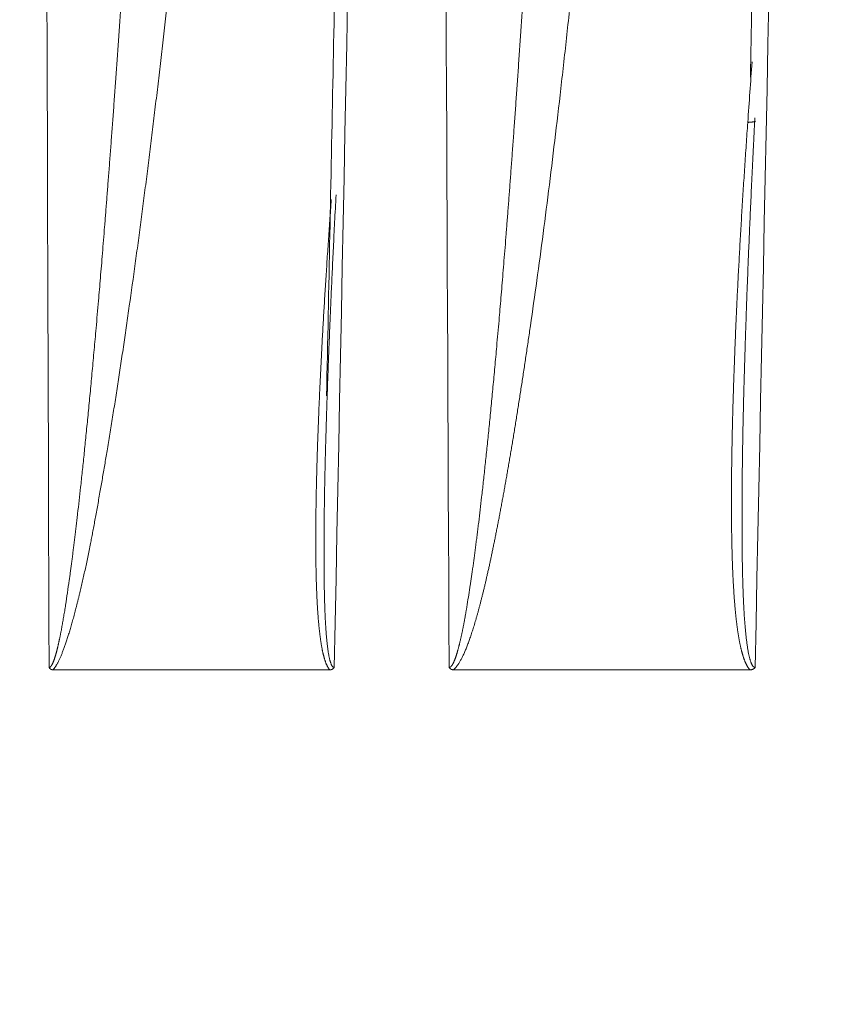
# Model space of a CAD drawing. Header units: millimetres. Extents: x 5437 to 18441, y -4466 to 3128.
# Tile 339 of 497: x 13654 to 13663, y -54 to -43. Entities that reach past the tile are written whole.
import ezdxf

# ---------------------------------------------------------------- set-up
doc = ezdxf.new("R2010")
doc.units = ezdxf.units.MM
doc.layers.add('1', color=7, linetype='Continuous', true_color=0xffffff)
doc.dimstyles.get("Standard").update_dxf_attribs({"dimtxt": 0.18, "dimasz": 0.18, "dimexe": 0.18, "dimexo": 0.0625, "dimgap": 0.09, "dimtad": 0, "dimtih": 1, "dimtoh": 1, "dimdec": 4, "dimzin": 0, "dimdsep": 46, "dimtxsty": 'Standard', "dimcen": 0.09, "dimadec": 0, "dimazin": 0, "dimtfac": 1, "dimtdec": 4, "dimtofl": 0, "dimtmove": 0, "dimatfit": 3, "dimfxl": 1, "dimtolj": 1, "dimtzin": 0, "dimarcsym": 0})

# ---------------------------------------------------------------- blocks, each defined once
blk = doc.blocks.new('*D4')
at = {"color": 0, "lineweight": -2, "transparency": 16777216}
for p, q in [((13346.81, 234.502), (13346.81, -825.635)), ((13857.587, -64.498), (13857.587, -825.635))]:
    blk.add_line(p, q, dxfattribs=at)
at = {"color": 0, "lineweight": 0, "transparency": 16777216}
for p, q in [((13426.81, -825.455), (13508.775, -825.455)), ((13777.587, -825.455), (13695.622, -825.455))]:
    blk.add_line(p, q, dxfattribs=at)
at = {"color": 0, "lineweight": 20, "transparency": 16777216}
for points in [[(13426.81, -812.121), (13426.81, -838.788), (13346.81, -825.455)], [(13777.587, -812.121), (13777.587, -838.788), (13857.587, -825.455)]]:
    blk.add_solid(points, dxfattribs=at)
at = {"layer": 'Defpoints', "color": 0, "lineweight": 20, "transparency": 16777216}
for p in [(13346.81, 234.564), (13857.587, -64.436), (13346.81, -825.455)]:
    blk.add_point(p, dxfattribs=at)
at = {"color": 0, "lineweight": 20, "transparency": 16777216, "insert": (13602.199, -825.455), "char_height": 80, "attachment_point": 5}
blk.add_mtext('\\A1;515', dxfattribs=at)

msp = doc.modelspace()

# ---------------------------------------------------------------- linework, layer by layer
at = {"layer": '1', "color": 0, "lineweight": 20}
for p, q in [((13657.49444, -50.43566), (13654.19097, -50.43566)), ((13662.51383, -50.43566), (13658.97441, -50.43566))]:
    msp.add_line(p, q, dxfattribs=at)
for points, degree in [([(13654.1435, -50.40728), (13654.10814, -39.07163), (13654.07393, -27.73612), (13654.04093, -16.40076)], 3), ([(13658.07397, -16.39861), (13657.45746, -47.16465)], 1), ([(13658.23212, -16.40076), (13658.00423, -27.73618), (13657.77646, -39.07161), (13657.54879, -50.40705)], 3), ([(13658.9198, -50.40728), (13658.86882, -39.07167), (13658.8187, -27.73616), (13658.76949, -16.40076)], 3), ([(13663.06906, -16.39818), (13662.51694, -43.36032)], 1), ([(13663.27287, -16.40076), (13663.03985, -27.73617), (13662.80695, -39.07159), (13662.57419, -50.40702)], 3), ([(13662.48614, -43.90128), (13662.50321, -43.66069), (13662.52028, -43.42009), (13662.53735, -43.17949)], 3), ([(13655.17298, -45.58537), (13655.14986, -45.75422), (13655.1263, -45.92305), (13655.10229, -46.09184)], 3), ([(13654.70531, -46.35764), (13654.71482, -46.24811), (13654.72436, -46.13859), (13654.73395, -46.02907)], 3), ([(13659.48856, -46.57536), (13659.49768, -46.47177), (13659.50683, -46.36819), (13659.51599, -46.26461)], 3), ([(13662.44168, -47.01905), (13662.44032, -47.06871), (13662.43901, -47.11838), (13662.43775, -47.16804)], 3), ([(13657.45808, -47.35292), (13657.45509, -47.44485), (13657.45227, -47.53679), (13657.44964, -47.62873)], 3), ([(13654.4847, -48.57372), (13654.49638, -48.46787), (13654.50826, -48.36204), (13654.52034, -48.25621)], 3), ([(13659.27323, -48.67393), (13659.28482, -48.57375), (13659.29658, -48.47357), (13659.3085, -48.37341)], 3), ([(13662.4174, -48.47369), (13662.41708, -48.59076), (13662.4172, -48.70784), (13662.41776, -48.82493)], 3), ([(13657.42772, -48.75159), (13657.42698, -48.85273), (13657.42661, -48.95388), (13657.42662, -49.05503)], 3), ([(13654.34135, -49.66207), (13654.35536, -49.5635), (13654.36989, -49.46494), (13654.38493, -49.3664)], 3), ([(13659.13681, -49.6554), (13659.14863, -49.57842), (13659.16076, -49.50143), (13659.17317, -49.42446)], 3), ([(13662.43253, -49.5634), (13662.4338, -49.59195), (13662.43512, -49.62051), (13662.43649, -49.64907)], 3), ([(13657.4359, -49.6903), (13657.43683, -49.71486), (13657.4378, -49.73941), (13657.43882, -49.76397)], 3)]:
    msp.add_open_spline(points, degree=degree, dxfattribs=at)
for points, knots in [([(13661.05771, -33.66627), (13661.05549, -33.71233), (13661.05105, -33.80453), (13661.04419, -33.94298), (13661.03719, -34.08168), (13661.03003, -34.22063), (13661.02271, -34.35985), (13661.01523, -34.49932), (13661.0076, -34.63905), (13660.99981, -34.77903), (13660.99186, -34.91928), (13660.98375, -35.05977), (13660.97548, -35.20053), (13660.96706, -35.34154), (13660.95847, -35.48281), (13660.94973, -35.62434), (13660.94083, -35.76613), (13660.93177, -35.90817), (13660.92255, -36.05047), (13660.91318, -36.19302), (13660.90364, -36.33583), (13660.89394, -36.4789), (13660.88409, -36.62223), (13660.87407, -36.76581), (13660.86389, -36.90965), (13660.85356, -37.05375), (13660.84306, -37.1981), (13660.8324, -37.34272), (13660.82159, -37.48758), (13660.81061, -37.63271), (13660.79947, -37.77809), (13660.78817, -37.92373), (13660.77671, -38.06963), (13660.76509, -38.21578), (13660.75331, -38.36219), (13660.74137, -38.50886), (13660.72926, -38.65578), (13660.717, -38.80297), (13660.70457, -38.9504), (13660.69198, -39.0981), (13660.67923, -39.24605), (13660.66631, -39.39426), (13660.65324, -39.54273), (13660.64, -39.69145), (13660.6266, -39.84043), (13660.61304, -39.98967), (13660.59931, -40.13916), (13660.58543, -40.28892), (13660.57138, -40.43892), (13660.55716, -40.58919), (13660.54279, -40.73971), (13660.52825, -40.89049), (13660.51355, -41.04153), (13660.49868, -41.19282), (13660.48365, -41.34437), (13660.46846, -41.49618), (13660.45311, -41.64824), (13660.43759, -41.80057), (13660.4219, -41.95314), (13660.38829, -42.27733), (13660.33634, -42.76594), (13660.26455, -43.41176), (13660.19192, -44.03626), (13660.11844, -44.63942), (13660.0441, -45.22126), (13659.96891, -45.78177), (13659.91308, -46.17744), (13659.87851, -46.41521), (13659.86582, -46.50194), (13659.85317, -46.58773), (13659.84057, -46.67257), (13659.82803, -46.75648), (13659.81553, -46.83945), (13659.80307, -46.92148), (13659.79067, -47.00257), (13659.77832, -47.08272), (13659.76601, -47.16193), (13659.75375, -47.2402), (13659.74154, -47.31753), (13659.72938, -47.39392), (13659.71727, -47.46937), (13659.70521, -47.54389), (13659.69319, -47.61746), (13659.68123, -47.69009), (13659.66931, -47.76179), (13659.65744, -47.83254), (13659.64562, -47.90235), (13659.63385, -47.97123), (13659.62213, -48.03917), (13659.61046, -48.10616), (13659.59884, -48.17222), (13659.58726, -48.23733), (13659.57573, -48.30151), (13659.56426, -48.36475), (13659.55283, -48.42705), (13659.54145, -48.48841), (13659.53012, -48.54883), (13659.51884, -48.60831), (13659.5076, -48.66685), (13659.49642, -48.72445), (13659.48529, -48.78111), (13659.4742, -48.83683), (13659.46317, -48.89161), (13659.45218, -48.94545), (13659.44124, -48.99836), (13659.43035, -49.05032), (13659.41951, -49.10134), (13659.40872, -49.15143), (13659.39798, -49.20057), (13659.38729, -49.24878), (13659.37665, -49.29604), (13659.36606, -49.34237), (13659.35552, -49.38776), (13659.34502, -49.4322), (13659.33458, -49.47571), (13659.32419, -49.51828), (13659.31384, -49.55991), (13659.30355, -49.6006), (13659.2933, -49.64035), (13659.28311, -49.67916), (13659.27296, -49.71703), (13659.26287, -49.75396), (13659.25282, -49.78995), (13659.24283, -49.82501), (13659.23288, -49.85912), (13659.22299, -49.8923), (13659.21314, -49.92453), (13659.20334, -49.95583), (13659.1936, -49.98618), (13659.1839, -50.0156), (13659.17426, -50.04408), (13659.16466, -50.07162), (13659.15512, -50.09821), (13659.14563, -50.12388), (13659.13618, -50.1486), (13659.12679, -50.17238), (13659.11745, -50.19522), (13659.10815, -50.21713), (13659.09891, -50.23809), (13659.08972, -50.25812), (13659.08058, -50.27721), (13659.07149, -50.29536), (13659.06245, -50.31257), (13659.05346, -50.32884), (13659.04452, -50.34418), (13659.03563, -50.35857), (13659.02679, -50.37203), (13659.018, -50.38455), (13659.00926, -50.39613), (13659.00057, -50.40678), (13658.99193, -50.41647), (13658.98335, -50.42528), (13658.97754, -50.43047), (13658.97468, -50.43302)], [0, 0, 0, 0, 0.00820238, 0.01641883, 0.02464937, 0.03289401, 0.04115278, 0.04942571, 0.05771282, 0.06601412, 0.07432965, 0.08265941, 0.09100345, 0.09936177, 0.1077344, 0.11612136, 0.12452267, 0.13293835, 0.14136844, 0.14981293, 0.15827187, 0.16674527, 0.17523315, 0.18373552, 0.19225243, 0.20078387, 0.20932988, 0.21789048, 0.22646568, 0.23505551, 0.24365998, 0.25227913, 0.26091296, 0.2695615, 0.27822476, 0.28690278, 0.29559556, 0.30430313, 0.31302552, 0.32176272, 0.33051478, 0.3392817, 0.34806352, 0.35686023, 0.36567188, 0.37449847, 0.38334002, 0.39219656, 0.4010681, 0.40995466, 0.41885626, 0.42777293, 0.43670467, 0.44565151, 0.45461346, 0.46359055, 0.4725828, 0.48159021, 0.49061282, 0.49965064, 0.53910173, 0.57729417, 0.61423035, 0.64991289, 0.68434476, 0.71752924, 0.74947003, 0.7546659, 0.75980665, 0.76489229, 0.76992283, 0.77489829, 0.77981869, 0.78468403, 0.78949433, 0.79424962, 0.7989499, 0.8035952, 0.80818553, 0.81272091, 0.81720137, 0.82162692, 0.82599758, 0.83031338, 0.83457434, 0.83878048, 0.84293183, 0.84702841, 0.85107026, 0.85505739, 0.85898983, 0.86286763, 0.8666908, 0.87045938, 0.87417341, 0.87783292, 0.88143795, 0.88498853, 0.88848472, 0.89192655, 0.89531407, 0.89864732, 0.90192635, 0.90515122, 0.90832199, 0.9114387, 0.91450142, 0.91751021, 0.92046515, 0.9233663, 0.92621373, 0.92900753, 0.93174778, 0.93443458, 0.937068, 0.93964817, 0.94217517, 0.94464913, 0.94707017, 0.94943842, 0.95175401, 0.95401709, 0.95622783, 0.95838638, 0.96049294, 0.9625477, 0.96455087, 0.96650268, 0.96840338, 0.97025324, 0.97205253, 0.97380159, 0.97550075, 0.97715038, 0.9787509, 0.98030276, 0.98180643, 0.98326248, 0.98467148, 0.9860341, 0.98735105, 0.98862315, 0.98985129, 0.99103646, 0.99217975, 0.9932824, 0.99434578, 0.99537141, 0.996361, 0.99731643, 0.99823982, 0.99913348, 1, 1, 1, 1]), ([(13655.64792, -41.63237), (13655.64256, -41.68254), (13655.63187, -41.78254), (13655.61573, -41.93203), (13655.59958, -42.08051), (13655.58341, -42.22798), (13655.56722, -42.37443), (13655.55101, -42.51987), (13655.53478, -42.6643), (13655.51854, -42.80771), (13655.50228, -42.9501), (13655.486, -43.09148), (13655.4697, -43.23185), (13655.45338, -43.3712), (13655.43704, -43.50954), (13655.42068, -43.64687), (13655.40431, -43.78318), (13655.38792, -43.91847), (13655.3715, -44.05276), (13655.35507, -44.18602), (13655.33862, -44.31828), (13655.32215, -44.44952), (13655.30566, -44.57974), (13655.28915, -44.70895), (13655.27263, -44.83715), (13655.25608, -44.96433), (13655.23951, -45.0905), (13655.22293, -45.21566), (13655.20632, -45.3398), (13655.18971, -45.46292), (13655.17854, -45.54466), (13655.17298, -45.58537)], [0, 0, 0, 0, 0.03806422, 0.07587169, 0.11342248, 0.1507167, 0.18775443, 0.22453577, 0.26106082, 0.29732968, 0.33334245, 0.36909924, 0.40460015, 0.43984529, 0.47483478, 0.50956872, 0.54404725, 0.57827047, 0.61223851, 0.6459515, 0.67940956, 0.71261283, 0.74556144, 0.77825554, 0.81069525, 0.84288073, 0.87481213, 0.9064896, 0.93791329, 0.96908337, 1, 1, 1, 1]), ([(13654.73395, -46.02907), (13654.73774, -45.98473), (13654.74549, -45.89418), (13654.75715, -45.75551), (13654.76915, -45.61116), (13654.78147, -45.46114), (13654.79411, -45.30545), (13654.80706, -45.14408), (13654.82032, -44.97705), (13654.83389, -44.80435), (13654.84776, -44.62597), (13654.86191, -44.44193), (13654.87635, -44.25222), (13654.89106, -44.05684), (13654.90603, -43.85579), (13654.92125, -43.64908), (13654.9367, -43.4367), (13654.95238, -43.21866), (13654.96827, -42.99495), (13654.98435, -42.76558), (13655.00062, -42.53055), (13655.0114, -42.37198), (13655.01686, -42.29174)], [0, 0, 0, 0, 0.03559299, 0.07270247, 0.11132847, 0.15147104, 0.19313019, 0.23630596, 0.28099833, 0.32720733, 0.37493292, 0.42417511, 0.47493385, 0.52720913, 0.5810009, 0.63630912, 0.69313372, 0.75147464, 0.81133181, 0.87270515, 0.93559458, 1, 1, 1, 1]), ([(13659.51599, -46.26461), (13659.51979, -46.22062), (13659.52755, -46.13089), (13659.53918, -45.99364), (13659.55111, -45.85112), (13659.5633, -45.70332), (13659.57575, -45.55024), (13659.58847, -45.39189), (13659.60144, -45.22827), (13659.61466, -45.05937), (13659.62812, -44.8852), (13659.6418, -44.70576), (13659.65571, -44.52104), (13659.66983, -44.33105), (13659.68415, -44.13579), (13659.69866, -43.93527), (13659.71334, -43.72947), (13659.72819, -43.5184), (13659.74317, -43.30206), (13659.7583, -43.08046), (13659.77353, -42.85358), (13659.78887, -42.62144), (13659.79899, -42.46493), (13659.80411, -42.38579)], [0, 0, 0, 0, 0.03403339, 0.06942531, 0.10617582, 0.14428493, 0.18375267, 0.22457907, 0.26676411, 0.31030781, 0.35521016, 0.40147114, 0.44909072, 0.49806888, 0.54840558, 0.60010077, 0.65315442, 0.70756645, 0.7633368, 0.82046542, 0.87895221, 0.9387971, 1, 1, 1, 1]), ([(13662.30094, -47.61042), (13662.30101, -47.60709), (13662.30138, -47.59041), (13662.30207, -47.56027), (13662.30303, -47.51991), (13662.30402, -47.47927), (13662.30506, -47.43835), (13662.30613, -47.39716), (13662.30725, -47.35569), (13662.3084, -47.31394), (13662.3096, -47.27191), (13662.31083, -47.2296), (13662.31211, -47.18702), (13662.31342, -47.14416), (13662.31477, -47.10102), (13662.31617, -47.0576), (13662.3176, -47.0139), (13662.31907, -46.96993), (13662.32059, -46.92567), (13662.32214, -46.88114), (13662.32582, -46.77754), (13662.33201, -46.61356), (13662.34131, -46.38783), (13662.35155, -46.15792), (13662.36274, -45.9238), (13662.37487, -45.6855), (13662.38794, -45.443), (13662.40196, -45.1963), (13662.41691, -44.94541), (13662.43281, -44.69033), (13662.44965, -44.43105), (13662.46739, -44.16758), (13662.47986, -43.99051), (13662.48614, -43.90128)], [0, 0, 0, 0, 0.00269906, 0.0135439, 0.02446244, 0.03545471, 0.04652071, 0.05766046, 0.06887399, 0.0801613, 0.0915224, 0.10295732, 0.11446606, 0.12604864, 0.13770508, 0.14943538, 0.16123956, 0.17311764, 0.18506961, 0.19709551, 0.20919533, 0.26899679, 0.32990248, 0.39191397, 0.45503275, 0.51926021, 0.58459771, 0.6510465, 0.71860778, 0.78728272, 0.85707238, 0.92797781, 1, 1, 1, 1]), ([(13662.571, -43.84475), (13662.568, -43.90305), (13662.56206, -44.01826), (13662.55349, -44.18895), (13662.54529, -44.35542), (13662.53747, -44.51766), (13662.53001, -44.67568), (13662.52291, -44.82947), (13662.51617, -44.97903), (13662.50976, -45.12437), (13662.50369, -45.26549), (13662.49794, -45.40237), (13662.4925, -45.53503), (13662.48736, -45.66347), (13662.48251, -45.78767), (13662.47795, -45.90765), (13662.47366, -46.02341), (13662.46964, -46.13493), (13662.46586, -46.24223), (13662.46233, -46.3453), (13662.45903, -46.44414), (13662.45596, -46.53876), (13662.4531, -46.62914), (13662.45045, -46.7153), (13662.44799, -46.79723), (13662.44572, -46.87493), (13662.44363, -46.9484), (13662.44232, -46.99597), (13662.44168, -47.01905)], [0, 0, 0, 0, 0.05508177, 0.10883467, 0.1612586, 0.21235342, 0.26211902, 0.3105553, 0.35766216, 0.40343949, 0.44788719, 0.49100519, 0.53279339, 0.57325172, 0.6123801, 0.65017847, 0.68664675, 0.72178489, 0.75559285, 0.78807057, 0.819218, 0.84903512, 0.8775219, 0.9046783, 0.93050432, 0.95499994, 0.97816516, 1, 1, 1, 1]), ([(13657.57056, -44.76625), (13657.56767, -44.82099), (13657.56197, -44.929), (13657.55375, -45.08878), (13657.54592, -45.24412), (13657.53846, -45.39502), (13657.53139, -45.54147), (13657.52467, -45.68349), (13657.51831, -45.82106), (13657.51229, -45.95419), (13657.5066, -46.08288), (13657.50124, -46.20712), (13657.49618, -46.32692), (13657.49143, -46.44228), (13657.48696, -46.5532), (13657.48278, -46.65967), (13657.47886, -46.76169), (13657.47521, -46.85928), (13657.4718, -46.95242), (13657.46862, -47.04111), (13657.46568, -47.12536), (13657.46296, -47.20517), (13657.46044, -47.28053), (13657.45885, -47.32928), (13657.45808, -47.35292)], [0, 0, 0, 0, 0.06345915, 0.12520436, 0.18523547, 0.24355234, 0.30015483, 0.35504281, 0.40821615, 0.45967474, 0.50941847, 0.55744724, 0.60376095, 0.64835952, 0.69124288, 0.73241095, 0.77186367, 0.809601, 0.84562289, 0.87992931, 0.91252023, 0.94339565, 0.97255556, 1, 1, 1, 1]), ([(13657.33625, -48.22483), (13657.33644, -48.21621), (13657.33692, -48.19547), (13657.33771, -48.16249), (13657.33863, -48.1258), (13657.33958, -48.08882), (13657.34058, -48.05156), (13657.34162, -48.014), (13657.34269, -47.97615), (13657.34381, -47.93802), (13657.34498, -47.89959), (13657.34618, -47.86088), (13657.34742, -47.82188), (13657.34871, -47.78258), (13657.35004, -47.743), (13657.35141, -47.70313), (13657.35282, -47.66297), (13657.35427, -47.62251), (13657.35576, -47.58177), (13657.3573, -47.54074), (13657.35888, -47.49942), (13657.36049, -47.45781), (13657.36215, -47.41592), (13657.36385, -47.37373), (13657.36781, -47.27723), (13657.37439, -47.12496), (13657.38417, -46.91541), (13657.39487, -46.70124), (13657.4065, -46.48245), (13657.41906, -46.25902), (13657.43254, -46.03097), (13657.44695, -45.79829), (13657.46227, -45.56097), (13657.47853, -45.31904), (13657.49567, -45.07247), (13657.50771, -44.90652), (13657.51378, -44.82279)], [0, 0, 0, 0, 0.00763783, 0.0183914, 0.0292282, 0.04014824, 0.05115154, 0.06223813, 0.07340804, 0.08466129, 0.0959979, 0.10741789, 0.11892128, 0.1305081, 0.14217836, 0.15393209, 0.16576931, 0.17769002, 0.18969427, 0.20178205, 0.2139534, 0.22620832, 0.23854684, 0.25096897, 0.26347473, 0.32377857, 0.38540783, 0.44836444, 0.51265025, 0.57826695, 0.64521617, 0.71349941, 0.78311811, 0.8540736, 0.92636716, 1, 1, 1, 1]), ([(13655.10229, -46.09184), (13655.09671, -46.13094), (13655.08561, -46.20874), (13655.06886, -46.32481), (13655.05214, -46.43966), (13655.03544, -46.55328), (13655.01877, -46.66567), (13655.00212, -46.77684), (13654.98549, -46.88677), (13654.96888, -46.99548), (13654.95229, -47.10296), (13654.93573, -47.20922), (13654.91919, -47.31424), (13654.90268, -47.41804), (13654.88618, -47.52061), (13654.86971, -47.62195), (13654.85327, -47.72206), (13654.84223, -47.78838), (13654.83674, -47.82134)], [0, 0, 0, 0, 0.06772982, 0.13476031, 0.20109186, 0.26672486, 0.33165973, 0.39589689, 0.4594368, 0.5222799, 0.58442667, 0.6458776, 0.70663318, 0.76669396, 0.82606045, 0.88473323, 0.94271288, 1, 1, 1, 1]), ([(13654.52034, -48.25619), (13654.52369, -48.22544), (13654.53047, -48.16316), (13654.54059, -48.0685), (13654.55083, -47.97141), (13654.56119, -47.87189), (13654.57166, -47.76993), (13654.58224, -47.66555), (13654.59294, -47.55873), (13654.60374, -47.44948), (13654.61465, -47.3378), (13654.62566, -47.22369), (13654.63677, -47.10715), (13654.64798, -46.98818), (13654.65928, -46.86677), (13654.67068, -46.74294), (13654.68217, -46.61667), (13654.69375, -46.48798), (13654.70143, -46.40137), (13654.70531, -46.35766)], [0, 0, 0, 0, 0.04862719, 0.09852813, 0.14970305, 0.20215212, 0.25587553, 0.31087342, 0.36714595, 0.42469324, 0.48351542, 0.54361259, 0.60498486, 0.66763232, 0.73155504, 0.7967531, 0.86322658, 0.93097553, 1, 1, 1, 1]), ([(13659.3085, -48.37338), (13659.31181, -48.34422), (13659.31851, -48.28514), (13659.32849, -48.19536), (13659.33857, -48.1033), (13659.34875, -48.00895), (13659.35902, -47.91232), (13659.36938, -47.81341), (13659.37983, -47.71221), (13659.39037, -47.60873), (13659.40099, -47.50296), (13659.41169, -47.39491), (13659.42247, -47.28457), (13659.43333, -47.17195), (13659.44426, -47.05705), (13659.45526, -46.93987), (13659.46633, -46.8204), (13659.47747, -46.69865), (13659.48484, -46.61671), (13659.48856, -46.57537)], [0, 0, 0, 0, 0.04871749, 0.0986974, 0.14993994, 0.20244532, 0.25621373, 0.31124533, 0.36754028, 0.42509872, 0.48392078, 0.54400659, 0.60535624, 0.66796984, 0.73184748, 0.79698925, 0.86339521, 0.93106544, 1, 1, 1, 1]), ([(13662.43775, -47.16804), (13662.43676, -47.20709), (13662.43481, -47.28468), (13662.43213, -47.40029), (13662.42964, -47.5144), (13662.42738, -47.62698), (13662.42534, -47.73806), (13662.42351, -47.84762), (13662.42192, -47.95567), (13662.42054, -48.0622), (13662.4194, -48.16722), (13662.41849, -48.27073), (13662.4178, -48.37272), (13662.41753, -48.4402), (13662.4174, -48.47369)], [0, 0, 0, 0, 0.0896202, 0.17809661, 0.26542944, 0.35161889, 0.43666518, 0.52056854, 0.60332919, 0.68494736, 0.76542328, 0.8447572, 0.92294935, 1, 1, 1, 1]), ([(13657.44964, -47.62873), (13657.44868, -47.6622), (13657.44679, -47.72872), (13657.44413, -47.82787), (13657.44165, -47.92578), (13657.43935, -48.02245), (13657.43722, -48.11788), (13657.43529, -48.21207), (13657.43354, -48.30502), (13657.43198, -48.39673), (13657.43061, -48.48721), (13657.42945, -48.57644), (13657.42846, -48.66443), (13657.42797, -48.72267), (13657.42772, -48.75159)], [0, 0, 0, 0, 0.08929569, 0.17750634, 0.26463223, 0.35067364, 0.43563087, 0.5195042, 0.60229396, 0.68400043, 0.76462395, 0.84416483, 0.9226234, 1, 1, 1, 1]), ([(13662.51304, -50.43566), (13662.51163, -50.43418), (13662.50881, -50.43118), (13662.50467, -50.42639), (13662.50056, -50.42134), (13662.4965, -50.41601), (13662.49247, -50.41039), (13662.48849, -50.40451), (13662.48454, -50.39834), (13662.48064, -50.39189), (13662.47677, -50.38517), (13662.47295, -50.37817), (13662.46916, -50.37089), (13662.46541, -50.36333), (13662.46171, -50.3555), (13662.45804, -50.34738), (13662.45442, -50.33899), (13662.45083, -50.33032), (13662.44728, -50.32138), (13662.44377, -50.31215), (13662.44031, -50.30265), (13662.43688, -50.29287), (13662.43349, -50.28281), (13662.43014, -50.27247), (13662.42684, -50.26186), (13662.42357, -50.25097), (13662.42034, -50.2398), (13662.41715, -50.22835), (13662.414, -50.21662), (13662.41089, -50.20462), (13662.40782, -50.19234), (13662.40479, -50.17978), (13662.40181, -50.16694), (13662.39886, -50.15382), (13662.39595, -50.14043), (13662.39307, -50.12676), (13662.39024, -50.11281), (13662.38745, -50.09858), (13662.3847, -50.08408), (13662.38199, -50.06929), (13662.37932, -50.05423), (13662.37669, -50.03889), (13662.3741, -50.02327), (13662.37155, -50.00738), (13662.36903, -49.9912), (13662.36656, -49.97475), (13662.36413, -49.95802), (13662.36174, -49.94102), (13662.35938, -49.92373), (13662.35707, -49.90617), (13662.3548, -49.88833), (13662.35256, -49.87021), (13662.35037, -49.85181), (13662.34822, -49.83313), (13662.3461, -49.81418), (13662.34403, -49.79495), (13662.342, -49.77544), (13662.34, -49.75565), (13662.33805, -49.73559), (13662.33613, -49.71524), (13662.33426, -49.69462), (13662.33242, -49.67372), (13662.33063, -49.65254), (13662.32887, -49.63109), (13662.32716, -49.60936), (13662.32548, -49.58734), (13662.32385, -49.56505), (13662.32225, -49.54249), (13662.32069, -49.51964), (13662.31918, -49.49652), (13662.3177, -49.47312), (13662.31627, -49.44944), (13662.31487, -49.42548), (13662.31351, -49.40124), (13662.31219, -49.37673), (13662.31092, -49.35194), (13662.30968, -49.32687), (13662.30848, -49.30152), (13662.30733, -49.2759), (13662.30621, -49.24999), (13662.30513, -49.22381), (13662.30409, -49.19735), (13662.30309, -49.17061), (13662.30214, -49.1436), (13662.30122, -49.11631), (13662.30034, -49.08873), (13662.2995, -49.06088), (13662.2987, -49.03276), (13662.29794, -49.00435), (13662.29722, -48.97567), (13662.29655, -48.94671), (13662.29591, -48.91747), (13662.29531, -48.88795), (13662.29475, -48.85815), (13662.29423, -48.82808), (13662.29375, -48.79773), (13662.29331, -48.7671), (13662.29291, -48.73619), (13662.29255, -48.705), (13662.29223, -48.67354), (13662.29195, -48.6418), (13662.29171, -48.60978), (13662.29151, -48.57748), (13662.29134, -48.5449), (13662.29122, -48.51205), (13662.29114, -48.47892), (13662.2911, -48.44551), (13662.2911, -48.41182), (13662.29114, -48.37786), (13662.29122, -48.34361), (13662.29133, -48.30909), (13662.29149, -48.27429), (13662.29169, -48.23921), (13662.29193, -48.20386), (13662.29221, -48.16822), (13662.29252, -48.13231), (13662.29288, -48.09612), (13662.29328, -48.05965), (13662.29372, -48.02291), (13662.29419, -47.98588), (13662.29471, -47.94858), (13662.29527, -47.911), (13662.29586, -47.87314), (13662.2965, -47.83501), (13662.29718, -47.79659), (13662.29789, -47.7579), (13662.29865, -47.71893), (13662.29944, -47.67968), (13662.30021, -47.64348), (13662.30072, -47.62036), (13662.30094, -47.61042)], [0, 0, 0, 0, 0.00277689, 0.00560125, 0.00847535, 0.01140139, 0.01438142, 0.01741739, 0.02051117, 0.02366449, 0.026879, 0.03015626, 0.03349774, 0.03690483, 0.04037883, 0.04392097, 0.04753243, 0.05121429, 0.0549676, 0.05879334, 0.06269242, 0.06666571, 0.07071406, 0.07483822, 0.07903895, 0.08331693, 0.08767284, 0.09210729, 0.09662087, 0.10121416, 0.10588769, 0.11064195, 0.11547744, 0.12039461, 0.12539389, 0.1304757, 0.13564044, 0.14088848, 0.14622017, 0.15163586, 0.15713588, 0.16272053, 0.16839011, 0.17414491, 0.17998519, 0.18591123, 0.19192325, 0.19802152, 0.20420624, 0.21047764, 0.21683594, 0.22328132, 0.22981399, 0.23643414, 0.24314193, 0.24993754, 0.25682113, 0.26379287, 0.2708529, 0.27800138, 0.28523845, 0.29256423, 0.29997887, 0.30748249, 0.31507521, 0.32275715, 0.33052843, 0.33838916, 0.34633943, 0.35437936, 0.36250904, 0.37072858, 0.37903806, 0.38743757, 0.39592721, 0.40450705, 0.41317718, 0.42193768, 0.43078862, 0.43973008, 0.44876214, 0.45788485, 0.4670983, 0.47640254, 0.48579764, 0.49528367, 0.50486068, 0.51452873, 0.52428788, 0.53413819, 0.54407971, 0.55411249, 0.56423659, 0.57445205, 0.58475892, 0.59515725, 0.60564709, 0.61622847, 0.62690146, 0.63766608, 0.64852237, 0.65947039, 0.67051017, 0.68164174, 0.69286515, 0.70418042, 0.71558761, 0.72708674, 0.73867784, 0.75036095, 0.76213611, 0.77400334, 0.78596267, 0.79801414, 0.81015777, 0.8223936, 0.83472165, 0.84714194, 0.85965452, 0.87225939, 0.8849566, 0.89774616, 0.9106281, 0.92360244, 0.93666921, 0.94982842, 0.96308012, 0.9764243, 0.98986101, 1, 1, 1, 1]), ([(13654.83674, -47.82134), (13654.83206, -47.84927), (13654.82274, -47.90496), (13654.80863, -47.9882), (13654.7945, -48.07091), (13654.78032, -48.15306), (13654.76611, -48.23468), (13654.75656, -48.2889), (13654.7518, -48.31592)], [0, 0, 0, 0, 0.16928327, 0.33751808, 0.50470578, 0.67084773, 0.83594533, 1, 1, 1, 1]), ([(13657.49407, -50.43566), (13657.49284, -50.43416), (13657.49034, -50.43112), (13657.4867, -50.42626), (13657.4831, -50.42112), (13657.47953, -50.41569), (13657.47601, -50.40997), (13657.47253, -50.40396), (13657.46909, -50.39766), (13657.4657, -50.39108), (13657.46234, -50.3842), (13657.45903, -50.37703), (13657.45575, -50.36958), (13657.45252, -50.36183), (13657.44933, -50.3538), (13657.44618, -50.34548), (13657.44308, -50.33686), (13657.44001, -50.32796), (13657.43699, -50.31877), (13657.434, -50.30929), (13657.43106, -50.29952), (13657.42816, -50.28946), (13657.4253, -50.27911), (13657.42249, -50.26847), (13657.41971, -50.25755), (13657.41698, -50.24633), (13657.41428, -50.23482), (13657.41163, -50.22303), (13657.40902, -50.21094), (13657.40645, -50.19857), (13657.40393, -50.1859), (13657.40144, -50.17295), (13657.399, -50.15971), (13657.39659, -50.14617), (13657.39423, -50.13235), (13657.39191, -50.11824), (13657.38963, -50.10384), (13657.3874, -50.08915), (13657.3852, -50.07417), (13657.38304, -50.0589), (13657.38093, -50.04335), (13657.37886, -50.0275), (13657.37683, -50.01136), (13657.37484, -49.99493), (13657.37289, -49.97822), (13657.37099, -49.96121), (13657.36912, -49.94392), (13657.3673, -49.92633), (13657.36552, -49.90846), (13657.36378, -49.8903), (13657.36208, -49.87185), (13657.36042, -49.8531), (13657.35881, -49.83407), (13657.35723, -49.81475), (13657.3557, -49.79514), (13657.35421, -49.77524), (13657.35276, -49.75505), (13657.35135, -49.73457), (13657.34998, -49.71381), (13657.34866, -49.69275), (13657.34737, -49.6714), (13657.34613, -49.64976), (13657.34493, -49.62784), (13657.34377, -49.60562), (13657.34265, -49.58312), (13657.34157, -49.56032), (13657.34054, -49.53724), (13657.33954, -49.51387), (13657.33859, -49.4902), (13657.33768, -49.46625), (13657.33681, -49.44201), (13657.33598, -49.41748), (13657.33519, -49.39266), (13657.33445, -49.36755), (13657.33374, -49.34215), (13657.33308, -49.31646), (13657.33246, -49.29048), (13657.33188, -49.26422), (13657.33134, -49.23766), (13657.33084, -49.21081), (13657.33039, -49.18368), (13657.32998, -49.15625), (13657.3296, -49.12854), (13657.32927, -49.10053), (13657.32898, -49.07224), (13657.32873, -49.04365), (13657.32853, -49.01478), (13657.32836, -48.98562), (13657.32824, -48.95617), (13657.32816, -48.92643), (13657.32812, -48.8964), (13657.32812, -48.86608), (13657.32816, -48.83547), (13657.32824, -48.80457), (13657.32837, -48.77338), (13657.32854, -48.7419), (13657.32874, -48.71013), (13657.32899, -48.67808), (13657.32928, -48.64573), (13657.32962, -48.6131), (13657.32999, -48.58017), (13657.33041, -48.54696), (13657.33086, -48.51345), (13657.33136, -48.47966), (13657.3319, -48.44557), (13657.33248, -48.4112), (13657.33311, -48.37654), (13657.33377, -48.34159), (13657.33448, -48.30635), (13657.33522, -48.27082), (13657.33582, -48.24361), (13657.33617, -48.22825), (13657.33625, -48.22483)], [0, 0, 0, 0, 0.0035484, 0.00716009, 0.01083813, 0.01458545, 0.0184048, 0.02229879, 0.02626987, 0.03032037, 0.03445247, 0.03866821, 0.04296955, 0.0473583, 0.05183618, 0.05640481, 0.0610657, 0.0658203, 0.07066995, 0.07561592, 0.08065942, 0.08580157, 0.09104344, 0.09638605, 0.10183034, 0.10737721, 0.11302751, 0.11878205, 0.12464158, 0.13060684, 0.1366785, 0.14285721, 0.14914358, 0.15553821, 0.16204165, 0.16865442, 0.17537703, 0.18220994, 0.18915363, 0.19620852, 0.20337503, 0.21065355, 0.21804445, 0.2255481, 0.23316484, 0.240895, 0.24873889, 0.25669681, 0.26476906, 0.2729559, 0.28125761, 0.28967443, 0.29820661, 0.30685438, 0.31561797, 0.32449759, 0.33349345, 0.34260576, 0.35183469, 0.36118044, 0.37064319, 0.3802231, 0.38992034, 0.39973508, 0.40966745, 0.41971762, 0.42988573, 0.4401719, 0.45057628, 0.461099, 0.47174018, 0.48249994, 0.4933784, 0.50437566, 0.51549185, 0.52672706, 0.5380814, 0.54955496, 0.56114785, 0.57286016, 0.58469197, 0.59664337, 0.60871445, 0.6209053, 0.63321599, 0.6456466, 0.6581972, 0.67086787, 0.68365869, 0.69656971, 0.70960101, 0.72275266, 0.73602471, 0.74941723, 0.76293028, 0.77656392, 0.7903182, 0.80419319, 0.81818893, 0.83230548, 0.8465429, 0.86090122, 0.87538051, 0.8899808, 0.90470215, 0.9195446, 0.93450819, 0.94959297, 0.96479899, 0.98012627, 0.99557487, 1, 1, 1, 1]), ([(13654.7518, -48.31592), (13654.74655, -48.34558), (13654.73625, -48.40373), (13654.72093, -48.48914), (13654.70609, -48.57097), (13654.69173, -48.64921), (13654.67785, -48.72386), (13654.66445, -48.79493), (13654.65153, -48.86242), (13654.63763, -48.93379), (13654.62256, -49.00954), (13654.60611, -49.09018), (13654.58966, -49.16877), (13654.57322, -49.24533), (13654.55677, -49.31985), (13654.54032, -49.39233), (13654.5239, -49.46279), (13654.51273, -49.50897), (13654.50722, -49.53176)], [0, 0, 0, 0, 0.07270794, 0.14251583, 0.20942452, 0.27343493, 0.33454816, 0.39276543, 0.44808818, 0.50051808, 0.56843114, 0.63476688, 0.69953085, 0.76272902, 0.82436782, 0.88445416, 0.94299553, 1, 1, 1, 1]), ([(13654.38493, -49.36638), (13654.38736, -49.3489), (13654.39228, -49.31347), (13654.39961, -49.25959), (13654.40702, -49.20429), (13654.41449, -49.14757), (13654.42203, -49.08943), (13654.42965, -49.02988), (13654.43733, -48.9689), (13654.44507, -48.90651), (13654.45289, -48.8427), (13654.46076, -48.77747), (13654.4687, -48.71082), (13654.47671, -48.64275), (13654.48202, -48.59689), (13654.4847, -48.57372)], [0, 0, 0, 0, 0.06633731, 0.13443631, 0.20429784, 0.27592269, 0.34931158, 0.4244652, 0.50138417, 0.58006905, 0.6605204, 0.74273872, 0.82672447, 0.9124781, 1, 1, 1, 1]), ([(13659.17318, -49.42445), (13659.17584, -49.40649), (13659.18126, -49.37005), (13659.18929, -49.31459), (13659.1974, -49.25755), (13659.20558, -49.19894), (13659.21382, -49.13876), (13659.22213, -49.07701), (13659.23051, -49.01367), (13659.23895, -48.94877), (13659.24745, -48.88229), (13659.25601, -48.81424), (13659.26464, -48.74462), (13659.27034, -48.69767), (13659.27323, -48.67394)], [0, 0, 0, 0, 0.07198548, 0.146031, 0.2221377, 0.30030664, 0.38053876, 0.46283497, 0.54719609, 0.63362288, 0.72211603, 0.81267621, 0.90530401, 1, 1, 1, 1]), ([(13662.41776, -48.82493), (13662.41794, -48.85324), (13662.41828, -48.90867), (13662.41905, -48.99002), (13662.41998, -49.06781), (13662.42108, -49.14206), (13662.42233, -49.21275), (13662.42371, -49.27988), (13662.42524, -49.34346), (13662.42688, -49.40349), (13662.42864, -49.45996), (13662.43048, -49.51289), (13662.43186, -49.54695), (13662.43253, -49.56339)], [0, 0, 0, 0, 0.1146921, 0.22462372, 0.32979573, 0.43020916, 0.52586522, 0.61676534, 0.70291124, 0.78430495, 0.8609489, 0.93284605, 1, 1, 1, 1]), ([(13657.42662, -49.05503), (13657.42666, -49.07947), (13657.42673, -49.12731), (13657.42705, -49.1975), (13657.42751, -49.26459), (13657.42813, -49.32856), (13657.42888, -49.38942), (13657.42977, -49.44718), (13657.43077, -49.50182), (13657.43189, -49.55336), (13657.43311, -49.60178), (13657.43442, -49.6471), (13657.43542, -49.67624), (13657.4359, -49.6903)], [0, 0, 0, 0, 0.11505282, 0.22527231, 0.33065951, 0.43121561, 0.52694207, 0.61784057, 0.70391313, 0.78516215, 0.86159051, 0.9332017, 1, 1, 1, 1]), ([(13654.50722, -49.53176), (13654.50407, -49.54461), (13654.49784, -49.57005), (13654.48845, -49.60776), (13654.47914, -49.64466), (13654.46992, -49.68073), (13654.46077, -49.71599), (13654.45171, -49.75042), (13654.44272, -49.78403), (13654.43382, -49.81682), (13654.42499, -49.84879), (13654.41625, -49.87994), (13654.40759, -49.91026), (13654.39901, -49.93977), (13654.3905, -49.96845), (13654.38208, -49.99631), (13654.37374, -50.02335), (13654.36548, -50.04957), (13654.3573, -50.07497), (13654.3492, -50.09955), (13654.34118, -50.1233), (13654.33325, -50.14624), (13654.32539, -50.16835), (13654.31761, -50.18965), (13654.30992, -50.21012), (13654.3023, -50.22977), (13654.29477, -50.2486), (13654.28731, -50.26661), (13654.27994, -50.2838), (13654.27265, -50.30017), (13654.26543, -50.31572), (13654.2583, -50.33044), (13654.25125, -50.34435), (13654.24428, -50.35744), (13654.23739, -50.3697), (13654.23058, -50.38115), (13654.22385, -50.39178), (13654.21721, -50.40158), (13654.21064, -50.41057), (13654.20415, -50.41872), (13654.19774, -50.42611), (13654.19343, -50.43044), (13654.19132, -50.43257)], [0, 0, 0, 0, 0.03967551, 0.07855928, 0.11665257, 0.1539567, 0.1904731, 0.22620328, 0.26114884, 0.29531151, 0.32869314, 0.36129569, 0.39312131, 0.42417225, 0.45445099, 0.48396018, 0.51270266, 0.54068155, 0.5679002, 0.59436225, 0.62007169, 0.64503282, 0.6692504, 0.69272958, 0.71547607, 0.7374961, 0.75879657, 0.77938509, 0.79927009, 0.81846092, 0.836968, 0.85480294, 0.8719787, 0.88850981, 0.90441254, 0.91970521, 0.93440837, 0.94854518, 0.96214167, 0.97522711, 0.98783432, 1, 1, 1, 1]), ([(13654.28787, -49.97236), (13654.28961, -49.96327), (13654.29313, -49.94483), (13654.29835, -49.91672), (13654.30361, -49.88778), (13654.30891, -49.85801), (13654.31424, -49.8274), (13654.31961, -49.79595), (13654.32501, -49.76368), (13654.33044, -49.73057), (13654.33591, -49.69663), (13654.33952, -49.67371), (13654.34135, -49.66212)], [0, 0, 0, 0, 0.0884386, 0.17943659, 0.27299818, 0.36912722, 0.46782729, 0.56910167, 0.6729534, 0.77938532, 0.88840004, 1, 1, 1, 1]), ([(13658.9198, -50.40728), (13658.92059, -50.40727), (13658.92216, -50.40727), (13658.92455, -50.40692), (13658.92695, -50.40631), (13658.92936, -50.40544), (13658.93179, -50.40429), (13658.93424, -50.40287), (13658.9367, -50.40119), (13658.93917, -50.39923), (13658.94166, -50.39701), (13658.94417, -50.39451), (13658.94669, -50.39175), (13658.94922, -50.38871), (13658.95177, -50.38541), (13658.95434, -50.38184), (13658.95692, -50.378), (13658.95952, -50.37389), (13658.96213, -50.36952), (13658.96475, -50.36487), (13658.96739, -50.35996), (13658.97005, -50.35477), (13658.97272, -50.34932), (13658.97541, -50.3436), (13658.97811, -50.33761), (13658.98082, -50.33135), (13658.98355, -50.32482), (13658.9863, -50.31802), (13658.98906, -50.31095), (13658.99183, -50.30362), (13658.99462, -50.29601), (13658.99742, -50.28814), (13659.00024, -50.27999), (13659.00307, -50.27158), (13659.00592, -50.2629), (13659.00878, -50.25395), (13659.01165, -50.24473), (13659.01454, -50.23524), (13659.01744, -50.22548), (13659.02035, -50.21546), (13659.02328, -50.20516), (13659.02622, -50.19459), (13659.02918, -50.18376), (13659.03214, -50.17266), (13659.03513, -50.16129), (13659.03812, -50.14964), (13659.04113, -50.13773), (13659.04415, -50.12555), (13659.04718, -50.11311), (13659.05023, -50.10039), (13659.05329, -50.0874), (13659.05636, -50.07415), (13659.05944, -50.06062), (13659.06254, -50.04683), (13659.06564, -50.03276), (13659.06876, -50.01843), (13659.07189, -50.00383), (13659.07504, -49.98896), (13659.07819, -49.97382), (13659.08136, -49.95842), (13659.08454, -49.94274), (13659.08773, -49.92679), (13659.09093, -49.91058), (13659.09414, -49.89409), (13659.09736, -49.87734), (13659.10059, -49.86032), (13659.10384, -49.84303), (13659.10709, -49.82547), (13659.11036, -49.80764), (13659.11363, -49.78954), (13659.11692, -49.77117), (13659.12021, -49.75254), (13659.12352, -49.73363), (13659.12683, -49.71446), (13659.13016, -49.69502), (13659.13349, -49.6753), (13659.1357, -49.66207), (13659.13681, -49.65541)], [0, 0, 0, 0, 0.00461335, 0.00923961, 0.01390152, 0.01862131, 0.02342039, 0.02831915, 0.03333675, 0.03849104, 0.04379847, 0.04927412, 0.05493173, 0.06078374, 0.06684142, 0.0731149, 0.07961332, 0.08634491, 0.09331705, 0.10053639, 0.10800894, 0.1157401, 0.12373474, 0.13199728, 0.14053171, 0.14934167, 0.15843044, 0.16780103, 0.17745618, 0.18739839, 0.19762995, 0.20815296, 0.21896937, 0.23008094, 0.24148933, 0.25319603, 0.26520247, 0.27750993, 0.29011963, 0.30303268, 0.31625014, 0.32977297, 0.34360208, 0.35773833, 0.37218251, 0.38693536, 0.40199759, 0.41736985, 0.43305276, 0.44904691, 0.46535283, 0.48197105, 0.49890206, 0.51614632, 0.53370427, 0.55157632, 0.56976286, 0.58826427, 0.6070809, 0.62621308, 0.64566114, 0.66542538, 0.68550609, 0.70590355, 0.72661802, 0.74764975, 0.76899899, 0.79066596, 0.81265087, 0.83495396, 0.8575754, 0.88051541, 0.90377415, 0.92735182, 0.95124857, 0.97546458, 1, 1, 1, 1]), ([(13662.43649, -49.64907), (13662.43713, -49.66153), (13662.4384, -49.68614), (13662.44044, -49.72256), (13662.44256, -49.75804), (13662.44477, -49.79257), (13662.44705, -49.82615), (13662.44943, -49.8588), (13662.45188, -49.8905), (13662.45442, -49.92125), (13662.45703, -49.95106), (13662.45973, -49.97993), (13662.4625, -50.00785), (13662.46536, -50.03483), (13662.46829, -50.06086), (13662.4713, -50.08595), (13662.47438, -50.1101), (13662.47755, -50.1333), (13662.48078, -50.15556), (13662.48409, -50.17688), (13662.48747, -50.19725), (13662.49093, -50.21667), (13662.49446, -50.23516), (13662.49806, -50.25269), (13662.50172, -50.26929), (13662.50546, -50.28494), (13662.50927, -50.29965), (13662.51314, -50.31342), (13662.51708, -50.32624), (13662.52108, -50.33812), (13662.52515, -50.34906), (13662.52929, -50.35906), (13662.53349, -50.36811), (13662.53775, -50.37623), (13662.54208, -50.3834), (13662.54647, -50.38963), (13662.55092, -50.39493), (13662.55544, -50.39928), (13662.56003, -50.40268), (13662.56468, -50.40512), (13662.56939, -50.40668), (13662.5726, -50.40691), (13662.57418, -50.40702)], [0, 0, 0, 0, 0.04552941, 0.08995097, 0.13326573, 0.17547481, 0.21657943, 0.25658091, 0.2954807, 0.33328035, 0.36998157, 0.40558622, 0.44009634, 0.47351417, 0.5058422, 0.53708314, 0.56724004, 0.59631626, 0.62431557, 0.65124217, 0.67710082, 0.70189687, 0.7256364, 0.74832634, 0.76997463, 0.79059041, 0.8101843, 0.82876862, 0.84635786, 0.86296911, 0.87862264, 0.89334271, 0.90715849, 0.92010527, 0.93222595, 0.94357278, 0.95420946, 0.96421324, 0.9736769, 0.98270989, 0.99143789, 1, 1, 1, 1]), ([(13657.43882, -49.76397), (13657.43935, -49.77569), (13657.44039, -49.79882), (13657.44209, -49.83299), (13657.44388, -49.86617), (13657.44576, -49.89836), (13657.44772, -49.92957), (13657.44977, -49.95979), (13657.45191, -49.98902), (13657.45414, -50.01726), (13657.45645, -50.04451), (13657.45885, -50.07078), (13657.46133, -50.09605), (13657.4639, -50.12034), (13657.46655, -50.14365), (13657.46928, -50.16596), (13657.47209, -50.18729), (13657.47499, -50.20763), (13657.47796, -50.22698), (13657.48102, -50.24534), (13657.48415, -50.26272), (13657.48736, -50.27911), (13657.49064, -50.29451), (13657.49401, -50.30893), (13657.49744, -50.32236), (13657.50096, -50.3348), (13657.50454, -50.34626), (13657.5082, -50.35673), (13657.51193, -50.36622), (13657.51574, -50.37472), (13657.51961, -50.38224), (13657.52356, -50.38878), (13657.52758, -50.39433), (13657.53167, -50.39889), (13657.53584, -50.40247), (13657.54008, -50.40504), (13657.54439, -50.40668), (13657.54733, -50.40693), (13657.54879, -50.40705)], [0, 0, 0, 0, 0.04995749, 0.0985727, 0.14584733, 0.19178322, 0.23638236, 0.27964695, 0.3215794, 0.36218234, 0.40145868, 0.43941164, 0.47604479, 0.5113621, 0.54536799, 0.57806744, 0.60946603, 0.63957008, 0.66838677, 0.69592426, 0.72219193, 0.7472006, 0.7709628, 0.79349312, 0.81480873, 0.83492988, 0.85388066, 0.87168993, 0.88839246, 0.9040304, 0.91865514, 0.93232948, 0.94513023, 0.95715098, 0.96850461, 0.9793249, 0.9897662, 1, 1, 1, 1]), ([(13654.1435, -50.40728), (13654.14418, -50.40728), (13654.14555, -50.40728), (13654.14762, -50.40695), (13654.1497, -50.40637), (13654.1518, -50.40553), (13654.15391, -50.40443), (13654.15605, -50.40307), (13654.15819, -50.40144), (13654.16036, -50.39955), (13654.16253, -50.39741), (13654.16473, -50.395), (13654.16694, -50.39233), (13654.16917, -50.3894), (13654.17141, -50.3862), (13654.17367, -50.38275), (13654.17594, -50.37904), (13654.17823, -50.37506), (13654.18053, -50.37083), (13654.18285, -50.36633), (13654.18519, -50.36158), (13654.18754, -50.35656), (13654.18991, -50.35128), (13654.19229, -50.34574), (13654.19469, -50.33994), (13654.1971, -50.33388), (13654.19953, -50.32756), (13654.20198, -50.32098), (13654.20444, -50.31414), (13654.20691, -50.30703), (13654.2094, -50.29967), (13654.21191, -50.29204), (13654.21443, -50.28416), (13654.21696, -50.27601), (13654.21951, -50.2676), (13654.22208, -50.25893), (13654.22466, -50.25), (13654.22725, -50.24081), (13654.22986, -50.23136), (13654.23248, -50.22165), (13654.23512, -50.21168), (13654.23777, -50.20144), (13654.24044, -50.19095), (13654.24312, -50.18019), (13654.24581, -50.16918), (13654.24852, -50.1579), (13654.25124, -50.14636), (13654.25398, -50.13456), (13654.25672, -50.1225), (13654.25949, -50.11018), (13654.26226, -50.0976), (13654.26505, -50.08475), (13654.26785, -50.07165), (13654.27067, -50.05829), (13654.2735, -50.04466), (13654.27634, -50.03077), (13654.27919, -50.01663), (13654.28206, -50.00222), (13654.28494, -49.98755), (13654.28685, -49.97768), (13654.28781, -49.9727)], [0, 0, 0, 0, 0.00750816, 0.01503261, 0.02260889, 0.03027181, 0.03805502, 0.04599065, 0.054109, 0.0624384, 0.07100505, 0.07983307, 0.08894449, 0.09835935, 0.10809581, 0.11817031, 0.12859767, 0.13939126, 0.15056315, 0.16212421, 0.17408424, 0.18645211, 0.19923583, 0.21244266, 0.22607918, 0.24015135, 0.25466463, 0.26962397, 0.28503389, 0.30089853, 0.31722169, 0.33400684, 0.35125719, 0.36897569, 0.38716506, 0.40582781, 0.42496627, 0.4445826, 0.46467881, 0.48525676, 0.50631818, 0.52786469, 0.5498978, 0.57241893, 0.5954294, 0.61893045, 0.64292325, 0.66740888, 0.69238837, 0.7178627, 0.74383278, 0.77029947, 0.79726358, 0.82472589, 0.85268711, 0.88114795, 0.91010905, 0.93957104, 0.9695345, 1, 1, 1, 1]), ([(13654.19096, -50.43565), (13654.18964, -50.4356), (13654.18704, -50.4355), (13654.18319, -50.43499), (13654.17942, -50.43422), (13654.17574, -50.43317), (13654.17214, -50.43184), (13654.16862, -50.43023), (13654.16518, -50.42835), (13654.16183, -50.42618), (13654.15856, -50.42373), (13654.15538, -50.421), (13654.15228, -50.418), (13654.14926, -50.41471), (13654.14632, -50.41116), (13654.14444, -50.40857), (13654.1435, -50.40728)], [0, 0, 0, 0, 0.07695747, 0.152515, 0.22679484, 0.29992563, 0.37204216, 0.44328499, 0.5137999, 0.58373722, 0.65325103, 0.72249823, 0.79163755, 0.86082845, 0.93023005, 1, 1, 1, 1]), ([(13657.54879, -50.40728), (13657.54783, -50.40843), (13657.54592, -50.41073), (13657.54296, -50.41392), (13657.53993, -50.4169), (13657.53683, -50.41967), (13657.53367, -50.42221), (13657.53044, -50.42453), (13657.52714, -50.42664), (13657.52377, -50.42852), (13657.52034, -50.43019), (13657.51684, -50.43163), (13657.51327, -50.43286), (13657.50964, -50.43386), (13657.50593, -50.43465), (13657.50216, -50.43522), (13657.49832, -50.43558), (13657.49574, -50.43563), (13657.49444, -50.43566)], [0, 0, 0, 0, 0.06071277, 0.12116176, 0.1814563, 0.24170653, 0.30202283, 0.36251524, 0.42329283, 0.48446315, 0.54613167, 0.60840138, 0.67137226, 0.73514104, 0.79980085, 0.86544101, 0.93214694, 1, 1, 1, 1]), ([(13658.9744, -50.43566), (13658.97289, -50.43561), (13658.9699, -50.43551), (13658.96547, -50.43501), (13658.96114, -50.43425), (13658.9569, -50.43321), (13658.95276, -50.43188), (13658.94871, -50.43028), (13658.94476, -50.42839), (13658.9409, -50.42622), (13658.93714, -50.42377), (13658.93348, -50.42104), (13658.92991, -50.41803), (13658.92644, -50.41473), (13658.92305, -50.41117), (13658.92089, -50.40858), (13658.9198, -50.40728)], [0, 0, 0, 0, 0.07704115, 0.15266741, 0.22700129, 0.30017178, 0.37231413, 0.44356942, 0.51408408, 0.58400918, 0.65349963, 0.72271328, 0.79180986, 0.8609499, 0.93029367, 1, 1, 1, 1]), ([(13662.57418, -50.40728), (13662.57305, -50.4085), (13662.57078, -50.41093), (13662.56727, -50.4143), (13662.56367, -50.41743), (13662.55999, -50.42031), (13662.55622, -50.42294), (13662.55236, -50.42533), (13662.54842, -50.42747), (13662.54439, -50.42936), (13662.54028, -50.43101), (13662.53608, -50.4324), (13662.5318, -50.43356), (13662.52743, -50.43446), (13662.52297, -50.43512), (13662.51843, -50.43555), (13662.51537, -50.43562), (13662.51383, -50.43566)], [0, 0, 0, 0, 0.06477702, 0.1292642, 0.19359288, 0.2578954, 0.32230423, 0.38695122, 0.45196673, 0.51747897, 0.58361321, 0.65049126, 0.71823091, 0.7869455, 0.85674364, 0.92772897, 1, 1, 1, 1])]:
    msp.add_open_spline(points, degree=3, knots=knots, dxfattribs=at)
msp.add_rational_spline([(13662.5801, -43.88923), (13662.54775, -43.89732), (13662.48614, -43.90128)], [0.931378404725, 0.948722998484, 1], degree=2, dxfattribs=at)

# ---------------------------------------------------------------- dimensions: what is measured, and where the dimension line sits
at = {"color": 0, "lineweight": 20}
dim = msp.add_linear_dim(base=(13346.81039, -825.45454), p1=(13857.58667, -64.43566), p2=(13346.81039, 234.56434), text='515', dimstyle='Standard', override={"dimtxt": 80, "dimasz": 80, "dimdec": 0, "dimlwd": 0}, dxfattribs=at)
dim.commit()
dim.dimension.update_dxf_attribs({"geometry": '*D4', "text_midpoint": (13602.19853, -825.45454)})

doc.saveas('drawing.dxf')
